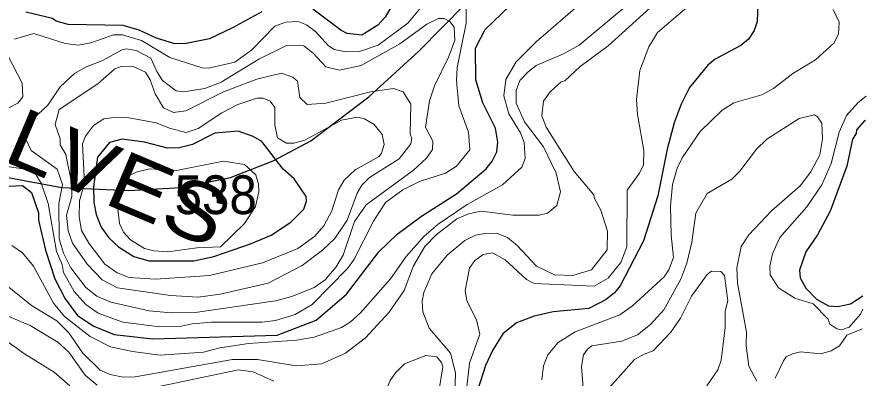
# Model space of a CAD drawing. Extents: x 673.6 to 698.9, y 7012 to 7040.1.
# Drawn here: x 697.079 to 698.828, y 7035.03 to 7035.775 of the extents above; entities that cross this region are included whole.
import ezdxf
from ezdxf.enums import TextEntityAlignment as Align

# ---------------------------------------------------------------- set-up
doc = ezdxf.new("R2010")
doc.units = 0
doc.header["$LTSCALE"] = 0.032
for name, color, linetype, lineweight in [('1', 7, 'Continuous', 25), ('2', 7, 'Continuous', 13), ('26', 7, 'Continuous', 25)]:
    doc.layers.add(name, color=color, linetype=linetype, lineweight=lineweight)
doc.layers.add('21', color=7, linetype='Continuous')

msp = doc.modelspace()

# ---------------------------------------------------------------- linework, layer by layer
at = {"layer": '1'}
for points in [[(698.6076, 7035.8768), (698.6039, 7035.7653), (698.5973, 7035.747), (698.5858, 7035.729), (698.5705, 7035.7161), (698.5176, 7035.6875), (698.5023, 7035.675), (698.4646, 7035.6295), (698.4471, 7035.5946), (698.4328, 7035.5561), (698.4184, 7035.502), (698.3991, 7035.406), (698.3696, 7035.3128), (698.3217, 7035.2202), (698.31, 7035.2059), (698.2927, 7035.1918), (698.2571, 7035.1735), (698.1832, 7035.1668), (698.1446, 7035.1576), (698.108, 7035.144), (698.0799, 7035.1211), (698.0584, 7035.0867), (698.0441, 7035.0559), (697.9998, 7034.9184)], [(697.8698, 7035.8305), (697.8375, 7035.7743), (697.8222, 7035.7575), (697.7892, 7035.7372), (697.7594, 7035.7403), (697.7458, 7035.7473), (697.6881, 7035.7907)], [(697.0627, 7035.4258), (697.0902, 7035.4272), (697.1086, 7035.4126), (697.1231, 7035.371), (697.1232, 7035.3559), (697.1376, 7035.2935), (697.1567, 7035.2346), (697.1783, 7035.1933), (697.2035, 7035.159), (697.2373, 7035.1368), (697.2792, 7035.1197), (697.3585, 7035.111), (697.6145, 7035.1183), (697.6954, 7035.1494), (697.7578, 7035.2033), (697.8243, 7035.2904), (697.8624, 7035.3268), (697.9125, 7035.3639), (697.9842, 7035.4097), (698.0453, 7035.4612), (698.058, 7035.4771), (698.0677, 7035.4964), (698.0697, 7035.5165), (698.0647, 7035.5456), (698.0384, 7035.5975), (698.0245, 7035.6452), (698.0236, 7035.7103), (698.0432, 7035.7487), (698.0944, 7035.7979)], [(697.583, 7035.7855), (697.5228, 7035.7521), (697.4752, 7035.7299), (697.4275, 7035.72), (697.4038, 7035.7192), (697.3663, 7035.7309), (697.3306, 7035.7477), (697.2973, 7035.7568), (697.1839, 7035.7594), (697.1596, 7035.7659), (697.1518, 7035.7716), (697.0972, 7035.7848)], [(698.8273, 7035.5615), (698.8233, 7035.5594), (698.8083, 7035.5421), (698.8076, 7035.5345), (698.8003, 7035.5226), (698.7886, 7035.4668), (698.7545, 7035.3743), (698.7284, 7035.3254), (698.704, 7035.2906), (698.6911, 7035.2523), (698.6922, 7035.2367), (698.7041, 7035.2153), (698.7261, 7035.1926), (698.7508, 7035.1793), (698.7697, 7035.1773), (698.7962, 7035.1834), (698.8216, 7035.1995)]]:
    msp.add_lwpolyline(points, dxfattribs=at)
msp.add_lwpolyline([(697.3502, 7035.272), (697.4433, 7035.2715), (697.4842, 7035.281), (697.524, 7035.2946), (697.5596, 7035.3071), (697.6027, 7035.3245), (697.643, 7035.3515), (697.6696, 7035.3784), (697.6752, 7035.395), (697.6747, 7035.4048), (697.6501, 7035.441), (697.6274, 7035.4606), (697.5833, 7035.5177), (697.5652, 7035.5284), (697.5344, 7035.5389), (697.4867, 7035.535), (697.4401, 7035.5116), (697.4131, 7035.5046), (697.3889, 7035.5038), (697.3413, 7035.5162), (697.2958, 7035.5226), (697.2695, 7035.516), (697.2446, 7035.4856), (697.2367, 7035.4243), (697.2373, 7035.3924), (697.2416, 7035.3671), (697.2524, 7035.3411), (697.268, 7035.3195), (697.2876, 7035.3006), (697.3192, 7035.281)], close=True, dxfattribs=at)
at = {"layer": '2'}
for points in [[(697.9284, 7035.816), (697.8843, 7035.7621), (697.8229, 7035.7165), (697.7842, 7035.7035), (697.7572, 7035.7027), (697.732, 7035.7073), (697.7204, 7035.7149), (697.694, 7035.7447), (697.6753, 7035.7585), (697.6583, 7035.7651), (697.6327, 7035.7642), (697.6101, 7035.7557), (697.5622, 7035.7062), (697.5277, 7035.6816), (697.4736, 7035.669), (697.4604, 7035.6697), (697.394, 7035.6913), (697.3351, 7035.7265), (697.2965, 7035.7379), (697.2779, 7035.7379), (697.2309, 7035.7213), (697.2057, 7035.7167), (697.1777, 7035.7203), (697.1133, 7035.7404), (697.0739, 7035.7289)], [(698.2437, 7035.806), (698.1486, 7035.7232), (698.1076, 7035.6821), (698.086, 7035.6461), (698.0821, 7035.6123), (698.0919, 7035.5748), (698.1159, 7035.5355), (698.1239, 7035.5157), (698.1256, 7035.4828), (698.1188, 7035.4651), (698.0791, 7035.4284), (698.006, 7035.3881), (697.9463, 7035.3474), (697.9175, 7035.3227), (697.8807, 7035.2807), (697.8483, 7035.2344), (697.7866, 7035.1647), (697.7649, 7035.1453), (697.7471, 7035.1344), (697.6912, 7035.1145), (697.6555, 7035.108), (697.5555, 7035.1015), (697.4964, 7035.0921), (697.4629, 7035.0832), (697.3741, 7035.0772), (697.3165, 7035.0847), (697.2713, 7035.0945), (697.2293, 7035.1154), (697.177, 7035.1573), (697.154, 7035.1843), (697.1129, 7035.261), (697.0903, 7035.2885), (697.0679, 7035.3037)], [(698.3975, 7035.8069), (698.2967, 7035.7151), (698.2393, 7035.6724), (698.2076, 7035.6427), (698.2003, 7035.6408), (698.1773, 7035.6202), (698.1633, 7035.6012), (698.1602, 7035.5707), (698.1689, 7035.5472), (698.227, 7035.4559), (698.2676, 7035.4078), (698.2687, 7035.4005), (698.282, 7035.3765), (698.2957, 7035.3328), (698.2949, 7035.2948), (698.2627, 7035.2533), (698.2238, 7035.2412), (698.186, 7035.243), (698.1494, 7035.2605), (698.109, 7035.3036), (698.0895, 7035.3197), (698.0678, 7035.328), (698.047, 7035.3289), (698.0234, 7035.3245), (698.0018, 7035.3135), (697.9653, 7035.2835), (697.9334, 7035.2451), (697.9167, 7035.2068), (697.9137, 7035.1886), (697.9153, 7035.1665), (697.9283, 7035.1327), (697.9719, 7035.081), (697.9826, 7035.0407), (697.981, 7034.9947)], [(697.0388, 7035.4688), (697.1009, 7035.4604), (697.1174, 7035.45), (697.1296, 7035.4306), (697.1427, 7035.3899), (697.1599, 7035.2908), (697.1716, 7035.2641), (697.1746, 7035.2478), (697.1963, 7035.2085), (697.2203, 7035.1814), (697.246, 7035.1638), (697.297, 7035.1456), (697.3732, 7035.1357), (697.414, 7035.1365), (697.4395, 7035.1421), (697.4794, 7035.1455), (697.5836, 7035.1454), (697.6116, 7035.1489), (697.652, 7035.1609), (697.6871, 7035.1819), (697.7597, 7035.2562), (697.7731, 7035.2741), (697.8132, 7035.3539), (697.8381, 7035.392), (697.8738, 7035.4181), (697.9084, 7035.4354), (697.962, 7035.4525), (697.9846, 7035.4671), (698.0121, 7035.5006), (698.0093, 7035.537), (697.9891, 7035.5917), (697.9844, 7035.6435), (697.986, 7035.6702), (698.004, 7035.7618), (698.004, 7035.7919)], [(697.0554, 7035.2229), (697.109, 7035.1796), (697.1612, 7035.1477), (697.1864, 7035.1225), (697.2137, 7035.0819), (697.2502, 7035.0466), (697.2707, 7035.0372), (697.2977, 7035.0321), (697.3223, 7035.0327), (697.5225, 7035.0682), (697.5743, 7035.0683), (697.6539, 7035.0552), (697.7068, 7035.0594), (697.7555, 7035.0813), (697.7967, 7035.1132), (697.8454, 7035.166), (697.8762, 7035.2103), (697.896, 7035.2615), (697.919, 7035.301), (697.9423, 7035.3254), (697.9849, 7035.3581), (698.0089, 7035.369), (698.0349, 7035.3739), (698.1002, 7035.3658), (698.1544, 7035.3659), (698.1719, 7035.3701), (698.1911, 7035.3862), (698.1986, 7035.4142), (698.1899, 7035.4525), (698.1635, 7035.5067), (698.1247, 7035.5584), (698.1071, 7035.5967), (698.1076, 7035.6233), (698.1151, 7035.6434), (698.1317, 7035.6618), (698.1486, 7035.6747), (698.2048, 7035.6984), (698.2368, 7035.7166), (698.3276, 7035.7921)], [(698.0055, 7035.0116), (698.0112, 7035.0606), (698.0327, 7035.1208), (698.0254, 7035.1504), (698.0057, 7035.1894), (698.0025, 7035.2109), (698.0112, 7035.2564), (698.0214, 7035.272), (698.039, 7035.285), (698.0587, 7035.2885), (698.0845, 7035.2737), (698.1283, 7035.2332), (698.1446, 7035.2248), (698.2677, 7035.2196), (698.2967, 7035.2361), (698.3226, 7035.2684), (698.3352, 7035.3008), (698.3361, 7035.4175), (698.3612, 7035.4525), (698.3698, 7035.4701), (698.3705, 7035.4992), (698.3575, 7035.5736), (698.355, 7035.6046), (698.3618, 7035.6643), (698.3808, 7035.7133), (698.3987, 7035.7424), (698.459, 7035.7945)], [(698.7606, 7035.7898), (698.7731, 7035.7637), (698.7712, 7035.7393), (698.7618, 7035.7207), (698.7239, 7035.6862), (698.6776, 7035.6584), (698.6373, 7035.6269), (698.6136, 7035.6139), (698.5559, 7035.5974), (698.5318, 7035.5828), (698.4867, 7035.5386), (698.4496, 7035.4843), (698.4391, 7035.4632), (698.4297, 7035.4295), (698.4255, 7035.3843), (698.4265, 7035.3247), (698.4313, 7035.2784), (698.4219, 7035.2534), (698.4119, 7035.2386), (698.3472, 7035.1788), (698.3207, 7035.1605), (698.2289, 7035.1256), (698.1937, 7035.1035), (698.1724, 7035.0776), (698.1638, 7035.0551), (698.1604, 7035.0266)], [(697.0604, 7035.6942), (697.0893, 7035.6379), (697.091, 7035.6101), (697.0805, 7035.5969), (697.0426, 7035.5777)], [(698.8212, 7035.1724), (698.8166, 7035.162), (698.7934, 7035.1353), (698.7775, 7035.1293), (698.7682, 7035.1315), (698.7532, 7035.141), (698.7498, 7035.1515), (698.7194, 7035.1832), (698.6811, 7035.1947), (698.648, 7035.2164), (698.6303, 7035.2429), (698.6302, 7035.261), (698.6354, 7035.2859), (698.6507, 7035.3202), (698.7061, 7035.3831), (698.737, 7035.4282), (698.7566, 7035.4722), (698.7726, 7035.5373), (698.7878, 7035.5715), (698.8117, 7035.5982), (698.8281, 7035.6114)], [(698.2453, 7035.0107), (698.2416, 7035.0538), (698.2458, 7035.0777), (698.2541, 7035.0898), (698.2635, 7035.0968), (698.3249, 7035.1061), (698.3571, 7035.1191), (698.3839, 7035.1408), (698.4118, 7035.1704), (698.4468, 7035.2339), (698.4592, 7035.2672), (698.4692, 7035.3102), (698.4774, 7035.3703), (698.501, 7035.4105), (698.5518, 7035.4403), (698.5683, 7035.4567), (698.6025, 7035.5024), (698.6239, 7035.5228), (698.6901, 7035.5654), (698.7217, 7035.5728), (698.728, 7035.5686), (698.7368, 7035.5554), (698.7385, 7035.5233), (698.7329, 7035.4906), (698.7144, 7035.4555), (698.6921, 7035.4268), (698.6335, 7035.3748), (698.5869, 7035.3256), (698.5711, 7035.3016), (698.562, 7035.2576), (698.5635, 7035.2256), (698.5816, 7035.1249), (698.5813, 7035.0964), (698.5866, 7035.0543), (698.603, 7035.0233)], [(698.5002, 7035.0137), (698.5225, 7035.047), (698.5296, 7035.067), (698.5381, 7035.1341), (698.5382, 7035.1681), (698.5431, 7035.1892), (698.5363, 7035.2417), (698.529, 7035.2497), (698.51, 7035.2505), (698.5011, 7035.2433), (698.4685, 7035.1987), (698.446, 7035.1537), (698.4262, 7035.1246), (698.3898, 7035.086), (698.3708, 7035.0794), (698.3514, 7035.068), (698.282, 7034.9909)], [(697.2438, 7035.0154), (697.2195, 7035.036), (697.1853, 7035.0833), (697.1632, 7035.1039), (697.1056, 7035.1387), (697.0491, 7035.1628)], [(697.0203, 7035.1327), (697.0944, 7035.0802), (697.1553, 7035.0424), (697.1875, 7035.0137)], [(698.6406, 7035.0295), (698.6579, 7035.0652), (698.6639, 7035.0735), (698.6764, 7035.0802), (698.6933, 7035.0838), (698.7353, 7035.0798), (698.7561, 7035.0861), (698.7736, 7035.0967), (698.7883, 7035.1183), (698.8206, 7035.1317)], [(697.6079, 7035.0237), (697.5656, 7035.0431), (697.5353, 7035.0469), (697.3487, 7035.008)]]:
    msp.add_lwpolyline(points, dxfattribs=at)
for points in [[(697.1649, 7035.3901), (697.1654, 7035.3169), (697.1748, 7035.2877), (697.1896, 7035.2571), (697.2204, 7035.2169), (697.2433, 7035.1986), (697.2718, 7035.1864), (697.3508, 7035.1686), (697.3963, 7035.1645), (697.446, 7035.1653), (697.6115, 7035.1894), (697.6449, 7035.1984), (697.6914, 7035.2169), (697.714, 7035.2327), (697.7366, 7035.2595), (697.7509, 7035.2836), (697.7741, 7035.353), (697.798, 7035.3874), (697.8955, 7035.459), (697.9226, 7035.4833), (697.9348, 7035.5011), (697.9357, 7035.5185), (697.9203, 7035.5473), (697.9286, 7035.6015), (697.9389, 7035.6325), (697.9687, 7035.6929), (697.9808, 7035.7266), (697.9798, 7035.7534), (697.9704, 7035.7656), (697.9587, 7035.7716), (697.9475, 7035.7714), (697.9235, 7035.7601), (697.8673, 7035.719), (697.788, 7035.6745), (697.7431, 7035.6649), (697.7151, 7035.6719), (697.6893, 7035.7001), (697.6697, 7035.7155), (697.6343, 7035.7158), (697.5774, 7035.6874), (697.4992, 7035.6401), (697.4657, 7035.6272), (697.4216, 7035.6206), (697.4069, 7035.6225), (697.3789, 7035.644), (697.3668, 7035.6622), (697.3545, 7035.6896), (697.3244, 7035.7057), (697.304, 7035.7091), (697.2953, 7035.7072), (697.2539, 7035.6842), (697.2201, 7035.6714), (697.1971, 7035.6582), (697.168, 7035.6309), (697.1422, 7035.5926), (697.1118, 7035.5648), (697.0962, 7035.5376), (697.0969, 7035.523), (697.1078, 7035.4994), (697.1617, 7035.4607), (697.1724, 7035.4294)], [(697.168, 7035.5113), (697.1791, 7035.4908), (697.1921, 7035.4302), (697.1921, 7035.4047), (697.1807, 7035.3657), (697.1841, 7035.3339), (697.193, 7035.3083), (697.2234, 7035.2649), (697.2544, 7035.2328), (697.2862, 7035.2161), (697.3952, 7035.2006), (697.4522, 7035.1965), (697.4975, 7035.203), (697.5961, 7035.2259), (697.6661, 7035.2624), (697.7085, 7035.2937), (697.7338, 7035.3175), (697.759, 7035.3556), (697.7794, 7035.4111), (697.7892, 7035.4281), (697.8054, 7035.4437), (697.8665, 7035.482), (697.8902, 7035.5129), (697.8921, 7035.5248), (697.8891, 7035.5328), (697.8899, 7035.5951), (697.8746, 7035.62), (697.8544, 7035.6269), (697.8072, 7035.6205), (697.7152, 7035.5972), (697.6765, 7035.5942), (697.6612, 7035.6086), (697.657, 7035.6426), (697.6471, 7035.6506), (697.6241, 7035.659), (697.573, 7035.6463), (697.5041, 7035.6203), (697.4264, 7035.5808), (697.4011, 7035.5778), (697.3809, 7035.5875), (697.3632, 7035.6162), (697.3532, 7035.6451), (697.3433, 7035.6606), (697.3195, 7035.6716), (697.2931, 7035.6723), (697.2803, 7035.6676), (697.2453, 7035.6366), (697.166, 7035.5842), (697.1576, 7035.5528), (697.1675, 7035.5235)], [(697.2178, 7035.4317), (697.2078, 7035.3957), (697.207, 7035.3628), (697.212, 7035.3346), (697.2268, 7035.3079), (697.2598, 7035.2652), (697.2851, 7035.2469), (697.31, 7035.2373), (697.3643, 7035.2343), (697.4752, 7035.2417), (697.5845, 7035.2675), (697.6576, 7035.297), (697.6923, 7035.3228), (697.7113, 7035.3441), (697.7278, 7035.3751), (697.7409, 7035.418), (697.7528, 7035.4383), (697.7753, 7035.4592), (697.8249, 7035.4868), (697.8301, 7035.4937), (697.8354, 7035.5119), (697.8314, 7035.5322), (697.8148, 7035.5532), (697.7948, 7035.5648), (697.7804, 7035.5678), (697.7471, 7035.5618), (697.6715, 7035.5204), (697.649, 7035.5147), (697.634, 7035.5143), (697.6158, 7035.5255), (697.61, 7035.5525), (697.6101, 7035.5879), (697.6004, 7035.6014), (697.5863, 7035.6073), (697.573, 7035.6074), (697.5337, 7035.5939), (697.5009, 7035.5771), (697.452, 7035.545), (697.4271, 7035.5367), (697.395, 7035.5446), (697.3657, 7035.5565), (697.3096, 7035.5669), (697.2835, 7035.5678), (697.2579, 7035.5646), (697.2363, 7035.5512), (697.2196, 7035.5289), (697.2139, 7035.5132)], [(697.3609, 7035.2924), (697.3894, 7035.2903), (697.4493, 7035.2985), (697.498, 7035.3007), (697.5476, 7035.349), (697.57, 7035.3835), (697.5768, 7035.4139), (697.5767, 7035.4302), (697.5707, 7035.4489), (697.5476, 7035.4702), (697.5044, 7035.4775), (697.4077, 7035.4578), (697.3515, 7035.4618), (697.3243, 7035.4547), (697.3123, 7035.4485), (697.2963, 7035.4337), (697.2865, 7035.4159), (697.2842, 7035.3966), (697.2899, 7035.3485), (697.2981, 7035.3309), (697.3127, 7035.315), (697.3416, 7035.2975)], [(697.8769, 7035.0594), (697.8586, 7035.0411), (697.8478, 7035.0253), (697.8351, 7034.9954), (697.8332, 7034.9743), (697.8413, 7034.9484), (697.8515, 7034.9324), (697.8721, 7034.9121), (697.8977, 7034.9056), (697.9101, 7034.9085), (697.9198, 7034.9168), (697.9381, 7034.9431), (697.9563, 7035.0531), (697.9535, 7035.0623), (697.9437, 7035.0735), (697.921, 7035.0764)]]:
    msp.add_lwpolyline(points, close=True, dxfattribs=at)
at = {"layer": '26'}
msp.add_lwpolyline([(697.0339, 7035.4484), (697.171, 7035.4227), (697.3094, 7035.4165), (697.4159, 7035.4227), (697.5187, 7035.4435), (697.6069, 7035.4778), (697.684, 7035.5194), (697.804, 7035.61), (697.9069, 7035.7043), (698.0963, 7035.8972)], dxfattribs=at)

# ---------------------------------------------------------------- texts
at = {"layer": '21', "width": 0.95}
msp.add_text('538', height=0.08, dxfattribs=at).set_placement((697.4034, 7035.3681))
at = {"layer": '26', "width": 1.15}
msp.add_text('SA. LUÍS ALVES', height=0.12, rotation=337.087, dxfattribs=at).set_placement((696.8336, 7035.5693), align=Align.CENTER)

doc.saveas('drawing.dxf')
